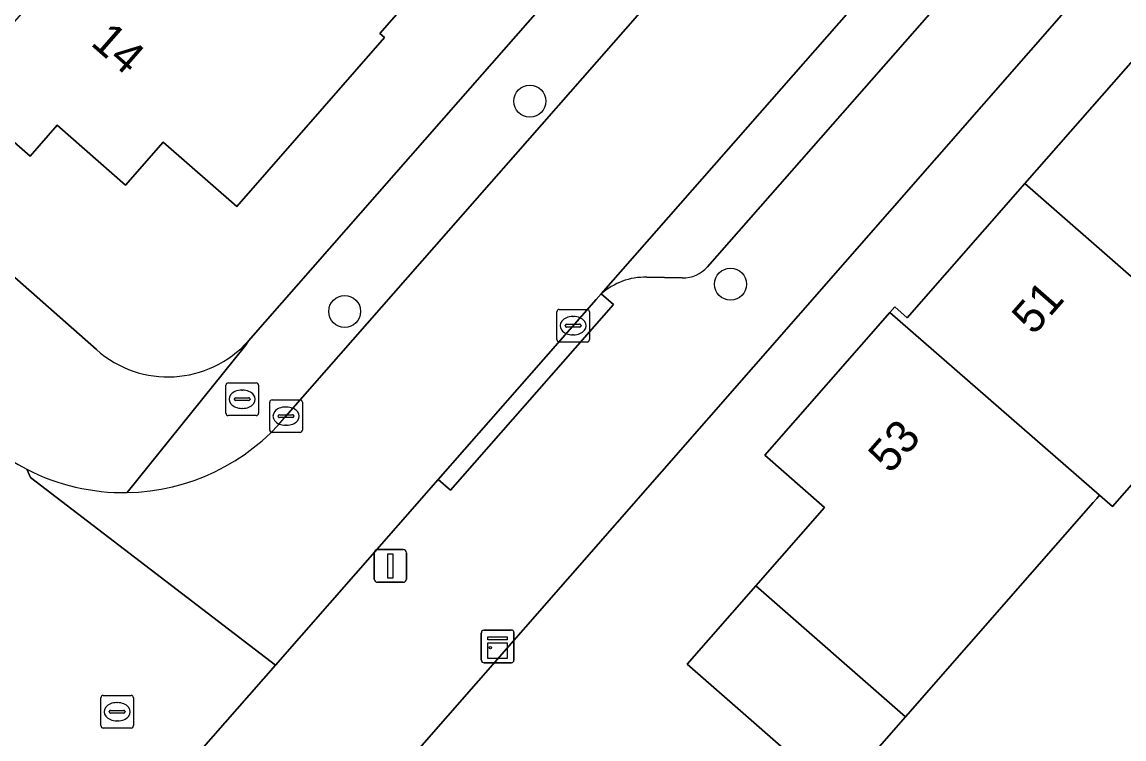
# Model space of a CAD drawing. Extents: x 158472 to 159562, y 388525 to 389606.
# Drawn here: x 158756.02 to 158789.8, y 388856.57 to 388878.54 of the extents above; entities that cross this region are included whole.
import ezdxf

# ---------------------------------------------------------------- set-up
doc = ezdxf.new("R2010")
doc.units = 0
for name, color, linetype in [('IMGEO_Boom', 7, 'Continuous'), ('IMGEO_Brandkraan', 7, 'Continuous'), ('IMGEO_Erf', 7, 'Continuous'), ('IMGEO_Kast', 7, 'Continuous'), ('IMGEO_Kolk', 7, 'Continuous'), ('IMGEO_Lichtmast', 7, 'Continuous'), ('IMGEO_Pand', 7, 'Continuous'), ('IMGEO_Pand_nummerreeks', 7, 'Continuous'), ('IMGEO_Parkeervlak_open', 7, 'Continuous'), ('IMGEO_Rijbaan_lokaal_open', 7, 'Continuous'), ('IMGEO_Rioolput', 7, 'Continuous'), ('IMGEO_Voetpad_open', 7, 'Continuous')]:
    doc.layers.add(name, color=color, linetype=linetype)

msp = doc.modelspace()

# ---------------------------------------------------------------- linework, layer by layer
at = {"layer": 'IMGEO_Boom'}
for centre in [(158771.587, 388876.112), (158777.739, 388870.505), (158765.91, 388869.67)]:
    msp.add_circle(centre, 0.489, dxfattribs=at)
at = {"layer": 'IMGEO_Brandkraan'}
for p, q in [((158762.345, 388867.48), (158763.197, 388867.48)), ((158762.27, 388866.554), (158762.27, 388867.406)), ((158762.758, 388867.26), (158762.783, 388867.26)), ((158763.271, 388867.406), (158763.271, 388866.554)), ((158762.529, 388866.974), (158762.529, 388866.986)), ((158762.967, 388866.937), (158762.569, 388866.937)), ((158762.572, 388867.023), (158762.97, 388867.023)), ((158763.013, 388866.986), (158763.013, 388866.974)), ((158763.197, 388866.48), (158762.345, 388866.48)), ((158762.781, 388866.7), (158762.756, 388866.7))]:
    msp.add_line(p, q, dxfattribs=at)
for points in [[(158762.345, 388867.48), (158763.197, 388867.48)], [(158762.27, 388866.554), (158762.27, 388867.406)], [(158763.271, 388867.406), (158763.271, 388866.554)], [(158763.197, 388866.48), (158762.345, 388866.48)]]:
    msp.add_lwpolyline(points, dxfattribs=at)
for centre, radius, start, end in [((158762.347, 388867.404), 0.0765, 91.552, 178.448), ((158762.347, 388867.404), 0.0765, 91.552, 178.448), ((158763.195, 388867.404), 0.0765, 1.552, 88.448), ((158763.195, 388867.404), 0.0765, 1.552, 88.448), ((158762.569, 388866.983), 0.0403, 85.8775, 175.7526), ((158762.566, 388866.973), 0.0366, 178.938, 274.7102), ((158762.97, 388866.98), 0.043, 264.8664, 352.4533), ((158762.974, 388866.985), 0.0386, 1.7309, 96.639), ((158762.347, 388866.556), 0.0765, 181.552, 268.448), ((158762.347, 388866.556), 0.0765, 181.552, 268.448), ((158763.195, 388866.556), 0.0765, 271.552, 358.448), ((158763.195, 388866.556), 0.0765, 271.552, 358.448)]:
    msp.add_arc(centre, radius, start, end, dxfattribs=at)
for centre, major_axis, ratio, start_param, end_param in [((158762.757, 388866.98), (-0.387, 0.002), 0.722429, 4.712389, 7.853982), ((158762.782, 388866.98), (-0.39, 0.002), 0.717154, 1.570796, 4.712389)]:
    msp.add_ellipse(centre, major_axis=major_axis, ratio=ratio, start_param=start_param, end_param=end_param, dxfattribs=at)
at = {"layer": 'IMGEO_Erf'}
for points in [[(158762.962, 388868.767), (158769.386, 388876.091), (158775.72, 388883.311), (158826.285, 388940.957)], [(158721.088, 388901.308), (158758.299, 388868.499)], [(158751.883, 388891.399), (158756.172, 388887.648), (158760.466, 388883.892), (158762.593, 388886.316), (158769.113, 388880.614), (158766.99, 388878.186), (158767.132, 388878.062), (158762.602, 388872.883), (158760.344, 388874.858), (158759.194, 388873.543), (158757.098, 388875.376), (158756.267, 388874.425), (158753.943, 388876.458)], [(158792.495, 388884.015), (158770.012, 388858.352), (158763.289, 388850.678)], [(158793.194, 388867.966), (158789.449, 388863.692), (158789.053, 388864.037), (158788.971, 388863.943), (158788.856, 388863.812), (158783.101, 388857.244), (158780.998, 388854.843), (158776.413, 388858.86), (158778.517, 388861.261), (158780.621, 388863.662), (158778.792, 388865.264), (158782.625, 388869.639), (158782.772, 388869.807), (158783.158, 388869.47), (158786.764, 388873.586), (158790.519, 388877.871)]]:
    msp.add_lwpolyline(points, dxfattribs=at)
msp.add_arc((158760.496, 388870.974), 3.309, 228.404, 318.1748, dxfattribs=at)
at = {"layer": 'IMGEO_Kast'}
for p, q in [((158770.1, 388858.98), (158770.1, 388859.821)), ((158770.1, 388859.821), (158770.1, 388858.98)), ((158770.175, 388859.905), (158771.016, 388859.905)), ((158771.016, 388859.905), (158770.175, 388859.905)), ((158771.1, 388859.83), (158771.1, 388858.989)), ((158771.1, 388858.989), (158771.1, 388859.83)), ((158771.025, 388858.905), (158770.184, 388858.905)), ((158770.184, 388858.905), (158771.025, 388858.905))]:
    msp.add_line(p, q, dxfattribs=at)
for points in [[(158770.295, 388859.695), (158770.895, 388859.695), (158770.895, 388859.61), (158770.295, 388859.61), (158770.295, 388859.695)], [(158770.295, 388859.52), (158770.895, 388859.52), (158770.895, 388859.031), (158770.295, 388859.031), (158770.295, 388859.52)]]:
    msp.add_lwpolyline(points, dxfattribs=at)
msp.add_circle((158770.379, 388859.369), 0.0377, dxfattribs=at)
for centre, start, end in [((158770.178, 388859.827), 92.4484, 184.2845), ((158770.178, 388859.827), 92.4484, 184.2845), ((158771.022, 388859.827), 2.4484, 94.2845), ((158771.022, 388859.827), 2.4484, 94.2845), ((158770.178, 388858.983), 182.4484, 274.2845), ((158770.178, 388858.983), 182.4484, 274.2845), ((158771.022, 388858.983), 272.4484, 4.2845), ((158771.022, 388858.983), 272.4484, 4.2845)]:
    msp.add_arc(centre, 0.0779, start, end, dxfattribs=at)
at = {"layer": 'IMGEO_Kolk'}
for p, q in [((158772.413, 388868.807), (158772.413, 388869.659)), ((158772.488, 388869.733), (158773.34, 388869.733)), ((158772.901, 388869.513), (158772.926, 388869.513)), ((158773.414, 388869.659), (158773.414, 388868.807)), ((158772.672, 388869.227), (158772.672, 388869.239)), ((158773.11, 388869.19), (158772.712, 388869.19)), ((158772.715, 388869.276), (158773.113, 388869.276)), ((158773.156, 388869.239), (158773.156, 388869.227)), ((158772.924, 388868.953), (158772.899, 388868.953)), ((158773.34, 388868.733), (158772.488, 388868.733)), ((158763.613, 388866.036), (158763.613, 388866.888)), ((158763.688, 388866.962), (158764.54, 388866.962)), ((158764.614, 388866.888), (158764.614, 388866.036)), ((158763.872, 388866.456), (158763.872, 388866.468)), ((158763.915, 388866.505), (158764.313, 388866.505)), ((158764.101, 388866.742), (158764.126, 388866.742)), ((158764.356, 388866.468), (158764.356, 388866.456)), ((158764.31, 388866.419), (158763.912, 388866.419)), ((158764.124, 388866.182), (158764.099, 388866.182)), ((158764.54, 388865.962), (158763.688, 388865.962))]:
    msp.add_line(p, q, dxfattribs=at)
for points in [[(158772.413, 388868.807), (158772.413, 388869.659)], [(158772.488, 388869.733), (158773.34, 388869.733)], [(158773.414, 388869.659), (158773.414, 388868.807)], [(158773.34, 388868.733), (158772.488, 388868.733)], [(158763.613, 388866.036), (158763.613, 388866.888)], [(158763.688, 388866.962), (158764.54, 388866.962)], [(158764.614, 388866.888), (158764.614, 388866.036)], [(158764.54, 388865.962), (158763.688, 388865.962)]]:
    msp.add_lwpolyline(points, dxfattribs=at)
for centre, radius, start, end in [((158772.49, 388869.657), 0.0765, 91.552, 178.448), ((158772.49, 388869.657), 0.0765, 91.552, 178.448), ((158773.338, 388869.657), 0.0765, 1.552, 88.448), ((158773.338, 388869.657), 0.0765, 1.552, 88.448), ((158772.712, 388869.236), 0.0403, 85.8775, 175.7526), ((158772.709, 388869.226), 0.0366, 178.938, 274.7102), ((158773.113, 388869.233), 0.043, 264.8664, 352.4533), ((158773.117, 388869.238), 0.0386, 1.7309, 96.639), ((158772.49, 388868.809), 0.0765, 181.552, 268.448), ((158772.49, 388868.809), 0.0765, 181.552, 268.448), ((158773.338, 388868.809), 0.0765, 271.552, 358.448), ((158773.338, 388868.809), 0.0765, 271.552, 358.448), ((158763.69, 388866.886), 0.0765, 91.552, 178.448), ((158763.69, 388866.886), 0.0765, 91.552, 178.448), ((158764.538, 388866.886), 0.0765, 1.552, 88.448), ((158764.538, 388866.886), 0.0765, 1.552, 88.448), ((158763.912, 388866.465), 0.0403, 85.8775, 175.7526), ((158764.317, 388866.467), 0.0386, 1.7309, 96.639), ((158763.909, 388866.455), 0.0366, 178.938, 274.7102), ((158764.313, 388866.462), 0.043, 264.8664, 352.4533), ((158763.69, 388866.038), 0.0765, 181.552, 268.448), ((158763.69, 388866.038), 0.0765, 181.552, 268.448), ((158764.538, 388866.038), 0.0765, 271.552, 358.448), ((158764.538, 388866.038), 0.0765, 271.552, 358.448)]:
    msp.add_arc(centre, radius, start, end, dxfattribs=at)
for centre, major_axis, ratio, start_param, end_param in [((158772.9, 388869.233), (-0.387, 0.002), 0.722429, 4.712389, 7.853982), ((158772.925, 388869.233), (-0.39, 0.002), 0.717154, 1.570796, 4.712389), ((158764.1, 388866.462), (-0.387, 0.002), 0.722429, 4.712389, 7.853982), ((158764.125, 388866.462), (-0.39, 0.002), 0.717154, 1.570796, 4.712389)]:
    msp.add_ellipse(centre, major_axis=major_axis, ratio=ratio, start_param=start_param, end_param=end_param, dxfattribs=at)
at = {"layer": 'IMGEO_Lichtmast'}
for p, q in [((158766.815, 388861.471), (158766.815, 388862.271)), ((158766.815, 388862.271), (158766.815, 388861.471)), ((158766.915, 388862.371), (158767.705, 388862.371)), ((158767.705, 388862.371), (158766.915, 388862.371)), ((158767.805, 388862.271), (158767.805, 388861.471)), ((158767.805, 388861.471), (158767.805, 388862.271)), ((158767.705, 388861.371), (158766.915, 388861.371)), ((158766.915, 388861.371), (158767.705, 388861.371))]:
    msp.add_line(p, q, dxfattribs=at)
msp.add_lwpolyline([(158767.235, 388862.246), (158767.385, 388862.246), (158767.385, 388861.496), (158767.235, 388861.496), (158767.235, 388862.246)], dxfattribs=at)
for centre, start, end in [((158766.915, 388862.271), 90, 180), ((158766.915, 388862.271), 90, 180), ((158767.705, 388862.271), 0, 90), ((158767.705, 388862.271), 360, 90), ((158766.915, 388861.471), 180, 270), ((158766.915, 388861.471), 180, 270), ((158767.705, 388861.471), 270, 0), ((158767.705, 388861.471), 270, 0)]:
    msp.add_arc(centre, 0.1, start, end, dxfattribs=at)
at = {"layer": 'IMGEO_Pand'}
for points in [[(158767.132, 388878.062), (158766.99, 388878.186), (158769.113, 388880.614), (158762.593, 388886.316), (158760.466, 388883.892), (158753.943, 388876.458), (158756.267, 388874.425), (158757.098, 388875.376), (158759.194, 388873.543), (158760.344, 388874.858), (158762.602, 388872.883)], [(158796.948, 388872.251), (158790.519, 388877.871), (158786.764, 388873.586), (158793.194, 388867.966)], [(158786.764, 388873.586), (158783.158, 388869.47), (158782.772, 388869.807), (158782.625, 388869.639), (158789.053, 388864.037), (158789.449, 388863.692), (158793.194, 388867.966)], [(158789.053, 388864.037), (158782.625, 388869.639), (158778.792, 388865.264), (158780.621, 388863.662), (158778.517, 388861.261), (158783.101, 388857.244), (158788.856, 388863.812), (158788.971, 388863.943)], [(158778.517, 388861.261), (158776.413, 388858.86), (158780.998, 388854.843), (158783.101, 388857.244)]]:
    msp.add_lwpolyline(points, close=True, dxfattribs=at)
at = {"layer": 'IMGEO_Parkeervlak_open'}
for points in [[(158788.228, 388886.677), (158788.058, 388886.484), (158786.227, 388884.396), (158773.778, 388870.206)], [(158777.031, 388871.036), (158787.226, 388882.649)], [(158775.169, 388870.719), (158776.258, 388870.696)]]:
    msp.add_lwpolyline(points, dxfattribs=at)
for centre, radius, start, end in [((158776.277, 388871.702), 1.006, 268.9239, 318.5602), ((158775.123, 388868.702), 2.018, 88.6904, 131.7974)]:
    msp.add_arc(centre, radius, start, end, dxfattribs=at)
at = {"layer": 'IMGEO_Rijbaan_lokaal_open'}
for points in [[(158773.623, 388870.039), (158773.778, 388870.206), (158786.227, 388884.396), (158782.604, 388887.543), (158779.873, 388884.428), (158777.383, 388881.589), (158764.112, 388866.459)], [(158756.168, 388864.834), (158756.279, 388864.585), (158763.786, 388858.832), (158766.25, 388861.639), (158768.777, 388864.518), (158773.623, 388870.039)], [(158763.786, 388858.832), (158756.279, 388864.585), (158756.168, 388864.834)], [(158759.531, 388853.985), (158763.786, 388858.832)]]:
    msp.add_lwpolyline(points, dxfattribs=at)
for centre, radius, start, end in [((158759.127, 388870.599), 6.48, 271.0342, 320.293), ((158759.129, 388870.597), 6.479, 221.7438, 242.8033), ((158759.129, 388870.608), 6.489, 242.8487, 271.0152)]:
    msp.add_arc(centre, radius, start, end, dxfattribs=at)
at = {"layer": 'IMGEO_Rioolput'}
for p, q in [((158758.437, 388856.978), (158758.437, 388857.83)), ((158758.512, 388857.904), (158759.364, 388857.904)), ((158758.925, 388857.684), (158758.95, 388857.684)), ((158759.438, 388857.83), (158759.438, 388856.978)), ((158758.696, 388857.398), (158758.696, 388857.41)), ((158759.134, 388857.361), (158758.736, 388857.361)), ((158758.739, 388857.447), (158759.137, 388857.447)), ((158759.18, 388857.41), (158759.18, 388857.398)), ((158758.948, 388857.124), (158758.923, 388857.124)), ((158759.364, 388856.904), (158758.512, 388856.904))]:
    msp.add_line(p, q, dxfattribs=at)
for points in [[(158758.437, 388856.978), (158758.437, 388857.83)], [(158758.512, 388857.904), (158759.364, 388857.904)], [(158759.438, 388857.83), (158759.438, 388856.978)], [(158759.364, 388856.904), (158758.512, 388856.904)]]:
    msp.add_lwpolyline(points, dxfattribs=at)
for centre, radius, start, end in [((158758.514, 388857.828), 0.0765, 91.552, 178.448), ((158758.514, 388857.828), 0.0765, 91.552, 178.448), ((158759.362, 388857.828), 0.0765, 1.552, 88.448), ((158759.362, 388857.828), 0.0765, 1.552, 88.448), ((158758.736, 388857.407), 0.0403, 85.8775, 175.7526), ((158758.733, 388857.397), 0.0366, 178.938, 274.7102), ((158759.137, 388857.404), 0.043, 264.8664, 352.4533), ((158759.141, 388857.409), 0.0386, 1.7309, 96.639), ((158758.514, 388856.98), 0.0765, 181.552, 268.448), ((158758.514, 388856.98), 0.0765, 181.552, 268.448), ((158759.362, 388856.98), 0.0765, 271.552, 358.448), ((158759.362, 388856.98), 0.0765, 271.552, 358.448)]:
    msp.add_arc(centre, radius, start, end, dxfattribs=at)
for centre, major_axis, ratio, start_param, end_param in [((158758.924, 388857.404), (-0.387, 0.002), 0.722429, 4.712389, 7.853982), ((158758.949, 388857.404), (-0.39, 0.002), 0.717154, 1.570796, 4.712389)]:
    msp.add_ellipse(centre, major_axis=major_axis, ratio=ratio, start_param=start_param, end_param=end_param, dxfattribs=at)
at = {"layer": 'IMGEO_Voetpad_open'}
for points in [[(158826.285, 388940.957), (158775.72, 388883.311), (158769.386, 388876.091), (158762.962, 388868.767), (158762.869, 388868.63), (158759.244, 388864.12)], [(158758.299, 388868.499), (158721.088, 388901.308)], [(158757.25, 388848.258), (158763.289, 388850.678), (158770.012, 388858.352), (158792.495, 388884.015)], [(158787.226, 388882.649), (158777.031, 388871.036)], [(158764.112, 388866.459), (158777.383, 388881.589)], [(158776.258, 388870.696), (158775.169, 388870.719)], [(158773.778, 388870.206), (158774.152, 388869.884), (158769.155, 388864.192), (158768.777, 388864.518), (158766.25, 388861.639), (158763.786, 388858.832), (158759.531, 388853.985)], [(158759.244, 388864.12), (158762.869, 388868.63), (158762.962, 388868.767)]]:
    msp.add_lwpolyline(points, dxfattribs=at)
msp.add_lwpolyline([(158773.778, 388870.206), (158773.623, 388870.039), (158768.777, 388864.518), (158769.155, 388864.192), (158774.152, 388869.884)], close=True, dxfattribs=at)
for centre, radius, start, end in [((158776.277, 388871.702), 1.006, 268.9239, 318.5602), ((158775.123, 388868.702), 2.018, 88.6904, 131.7974), ((158760.496, 388870.974), 3.309, 228.404, 318.1748), ((158759.127, 388870.599), 6.48, 271.0342, 320.293), ((158759.129, 388870.597), 6.479, 221.7438, 242.8033), ((158759.129, 388870.608), 6.489, 242.8487, 271.0152)]:
    msp.add_arc(centre, radius, start, end, dxfattribs=at)

# ---------------------------------------------------------------- texts
at = {"layer": 'IMGEO_Pand_nummerreeks'}
for s, rotation, p in [('14', 318.8273, (158758.091, 388877.856)), ('51', 48.7759, (158787.031, 388868.914)), ('53', 48.7759, (158782.632, 388864.669))]:
    msp.add_text(s, height=1, rotation=rotation, dxfattribs=at).set_placement(p)

doc.saveas('drawing.dxf')
